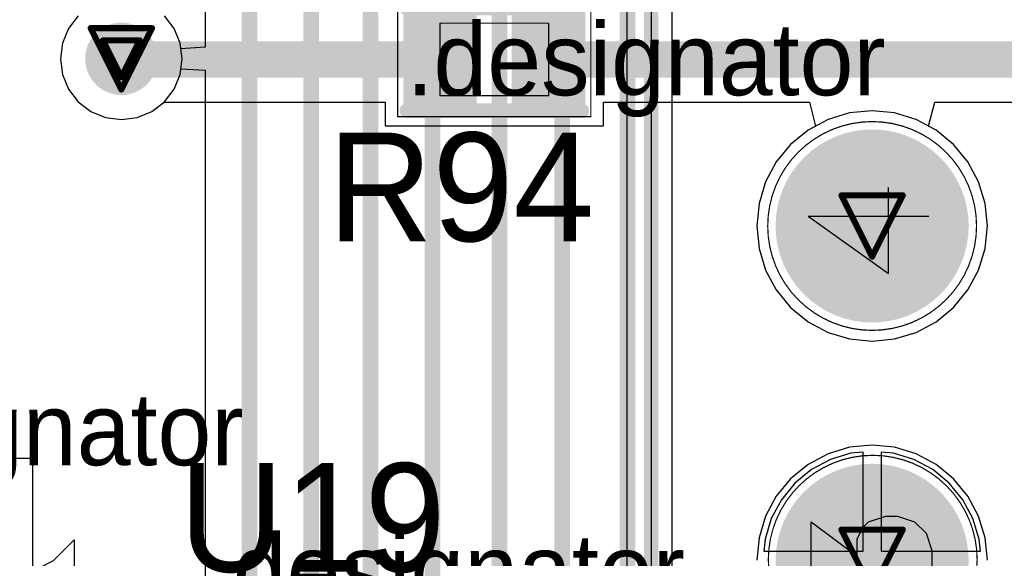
# Model space of a CAD drawing. Header units: millimetres. Extents: x 138 to 555, y 26 to 334.
# Tile 519 of 656: x 348.79 to 356.95, y 179.37 to 183.84. Entities that reach past the tile are written whole.
import ezdxf

# ---------------------------------------------------------------- set-up
doc = ezdxf.new("R2010")
doc.units = ezdxf.units.MM
for name, color, linetype in [('BottomLayer', 5, 'Continuous'), ('BottomSolder', 6, 'Continuous'), ('DrillDrawing', 1, 'Continuous'), ('Mechanical20', 56, 'Continuous'), ('Mechanical27', 56, 'Continuous'), ('MidLayer1', 16, 'Continuous'), ('MidLayer2', 76, 'Continuous'), ('MidLayer3', 90, 'Continuous'), ('MidLayer4', 156, 'Continuous'), ('MultiLayer', 9, 'Continuous'), ('PadHoleLayer', 156, 'Continuous'), ('TopLayer', 1, 'Continuous'), ('TopOverlay', 2, 'Continuous'), ('TopPaste', 8, 'Continuous'), ('TopSolder', 216, 'Continuous'), ('ViaHoleLayer', 16, 'Continuous')]:
    doc.layers.add(name, color=color, linetype=linetype)

# ---------------------------------------------------------------- blocks, each defined once
blk = doc.blocks.new('CON_DB9_MALE_TYCO_3_1634580_2_520')
at = {"layer": 'BottomLayer', "const_width": 0.75}
for points in [[(-0.375, 8.77, 1), (0.375, 8.77, 1)], [(2.395, 8.77, 1), (3.145, 8.77, 1)]]:
    blk.add_lwpolyline(points, format="xyb", close=True, dxfattribs=at)
at = {"layer": 'BottomSolder', "const_width": 0.8}
for points in [[(-0.4, 8.77, 1), (0.4, 8.77, 1)], [(2.37, 8.77, 1), (3.17, 8.77, 1)]]:
    blk.add_lwpolyline(points, format="xyb", close=True, dxfattribs=at)
at = {"layer": 'Mechanical20', "const_width": 0.01}
blk.add_lwpolyline([(-15.7, 10.8), (15.7, 10.8)], dxfattribs=at)
at = {"layer": 'Mechanical27'}
for p, q in [((2.8511, 9.2998), (2.375, 8.6333)), ((2.8511, 9.2998), (2.8511, 8.3)), ((-0.2048, 9.2748), (0.3189, 9.2748)), ((0.3189, 9.2748), (0.0333, 8.8939)), ((0.0333, 8.8939), (0.1761, 8.8939)), ((0.1761, 8.8939), (0.2713, 8.8463)), ((0.2713, 8.8463), (0.3189, 8.7987)), ((0.3189, 8.7987), (0.3665, 8.6559)), ((0.3665, 8.6559), (0.3665, 8.5607)), ((2.375, 8.6333), (3.0891, 8.6333)), ((0.3665, 8.5607), (0.3189, 8.4178)), ((0.3189, 8.4178), (0.2237, 8.3226)), ((0.2237, 8.3226), (0.0809, 8.275)), ((0.0809, 8.275), (-0.062, 8.275))]:
    blk.add_line(p, q, dxfattribs=at)
at = {"layer": 'Mechanical27', "const_width": 0.01}
blk.add_lwpolyline([(-12, 10.6), (12, 10.6)], dxfattribs=at)
at = {"layer": 'Mechanical27'}
for points, const_width in [([(0.87, 8.765, 1), (-0.86, 8.765, 1)], 0.01), ([(3.635, 8.77, 1), (1.905, 8.77, 1)], 0.01), ([(0.8675, 8.765, 1), (0.8725, 8.765, 1)], 0.005), ([(1.9025, 8.77, 1), (1.9075, 8.77, 1)], 0.005), ([(3.6325, 8.77, 1), (3.6375, 8.77, 1)], 0.005)]:
    blk.add_lwpolyline(points, format="xyb", close=True, dxfattribs=dict(at, const_width=const_width))
at = {"layer": 'MidLayer1', "const_width": 0.75}
for points in [[(-0.375, 8.77, 1), (0.375, 8.77, 1)], [(2.395, 8.77, 1), (3.145, 8.77, 1)]]:
    blk.add_lwpolyline(points, format="xyb", close=True, dxfattribs=at)
at = {"layer": 'MidLayer2', "const_width": 0.75}
for points in [[(-0.375, 8.77, 1), (0.375, 8.77, 1)], [(2.395, 8.77, 1), (3.145, 8.77, 1)]]:
    blk.add_lwpolyline(points, format="xyb", close=True, dxfattribs=at)
at = {"layer": 'MidLayer3', "const_width": 0.75}
for points in [[(-0.375, 8.77, 1), (0.375, 8.77, 1)], [(2.395, 8.77, 1), (3.145, 8.77, 1)]]:
    blk.add_lwpolyline(points, format="xyb", close=True, dxfattribs=at)
at = {"layer": 'MidLayer4', "const_width": 0.75}
for points in [[(-0.375, 8.77, 1), (0.375, 8.77, 1)], [(2.395, 8.77, 1), (3.145, 8.77, 1)]]:
    blk.add_lwpolyline(points, format="xyb", close=True, dxfattribs=at)
at = {"layer": 'MultiLayer', "const_width": 0.75}
for points in [[(-0.375, 8.77, 1), (0.375, 8.77, 1)], [(2.395, 8.77, 1), (3.145, 8.77, 1)]]:
    blk.add_lwpolyline(points, format="xyb", close=True, dxfattribs=at)
at = {"layer": 'PadHoleLayer', "const_width": 0.5}
for points in [[(-0.25, 8.77, 1), (0.25, 8.77, 1)], [(2.52, 8.77, 1), (3.02, 8.77, 1)]]:
    blk.add_lwpolyline(points, format="xyb", close=True, dxfattribs=at)
at = {"layer": 'TopLayer', "const_width": 0.75}
for points in [[(-0.375, 8.77, 1), (0.375, 8.77, 1)], [(2.395, 8.77, 1), (3.145, 8.77, 1)]]:
    blk.add_lwpolyline(points, format="xyb", close=True, dxfattribs=at)
at = {"layer": 'TopOverlay', "const_width": 0.12}
blk.add_lwpolyline([(-12, 10.6), (12, 10.6)], dxfattribs=at)
at = {"layer": 'TopSolder', "const_width": 0.8}
for points in [[(-0.4, 8.77, 1), (0.4, 8.77, 1)], [(2.37, 8.77, 1), (3.17, 8.77, 1)]]:
    blk.add_lwpolyline(points, format="xyb", close=True, dxfattribs=at)
blk = doc.blocks.new('R0402_753')
at = {"layer": 'Mechanical20', "const_width": 0.01}
for points in [[(-0.8, -0.475), (-0.8, 0.475)], [(-0.8, 0.475), (0.8, 0.475)], [(0.8, -0.475), (0.8, 0.475)], [(-0.8, -0.475), (0.8, -0.475)]]:
    blk.add_lwpolyline(points, dxfattribs=at)
at = {"layer": 'Mechanical20', "const_width": 0.005}
for points in [[(-0.8025, 0.475, 1), (-0.7975, 0.475, 1)], [(-0.8025, 0.475, 1), (-0.7975, 0.475, 1)], [(0.7975, 0.475, 1), (0.8025, 0.475, 1)], [(0.7975, 0.475, 1), (0.8025, 0.475, 1)], [(-0.8025, -0.475, 1), (-0.7975, -0.475, 1)], [(-0.8025, -0.475, 1), (-0.7975, -0.475, 1)], [(0.7975, -0.475, 1), (0.8025, -0.475, 1)], [(0.7975, -0.475, 1), (0.8025, -0.475, 1)]]:
    blk.add_lwpolyline(points, format="xyb", close=True, dxfattribs=at)
at = {"layer": 'Mechanical27', "const_width": 0.01}
for points in [[(-0.45, -0.3), (-0.45, 0.3)], [(-0.45, 0.3), (0.45, 0.3)], [(0.45, -0.3), (0.45, 0.3)], [(-0.45, -0.3), (0.45, -0.3)]]:
    blk.add_lwpolyline(points, dxfattribs=at)
at = {"layer": 'Mechanical27', "const_width": 0.005}
for points in [[(-0.4525, 0.3, 1), (-0.4475, 0.3, 1)], [(-0.4525, 0.3, 1), (-0.4475, 0.3, 1)], [(0.4475, 0.3, 1), (0.4525, 0.3, 1)], [(0.4475, 0.3, 1), (0.4525, 0.3, 1)], [(-0.4525, -0.3, 1), (-0.4475, -0.3, 1)], [(-0.4525, -0.3, 1), (-0.4475, -0.3, 1)], [(0.4475, -0.3, 1), (0.4525, -0.3, 1)], [(0.4475, -0.3, 1), (0.4525, -0.3, 1)]]:
    blk.add_lwpolyline(points, format="xyb", close=True, dxfattribs=at)
at = {"layer": 'TopLayer'}
for points in [[(-0.195, -0.35), (-0.195, 0.35), (-0.705, -0.35), (-0.705, 0.35)], [(0.705, -0.35), (0.705, 0.35), (0.195, -0.35), (0.195, 0.35)]]:
    blk.add_solid(points, dxfattribs=at)
at = {"layer": 'TopOverlay', "const_width": 0.12}
for points in [[(-0.725, 0.425), (0.7, 0.425)], [(-0.725, -0.425), (0.725, -0.425)]]:
    blk.add_lwpolyline(points, dxfattribs=at)
at = {"layer": 'TopOverlay', "const_width": 0.06}
for points in [[(-0.755, 0.425, 1), (-0.695, 0.425, 1)], [(0.67, 0.425, 1), (0.73, 0.425, 1)], [(-0.755, -0.425, 1), (-0.695, -0.425, 1)], [(0.695, -0.425, 1), (0.755, -0.425, 1)]]:
    blk.add_lwpolyline(points, format="xyb", close=True, dxfattribs=at)
at = {"layer": 'TopPaste'}
for points in [[(-0.195, -0.35), (-0.195, 0.35), (-0.705, -0.35), (-0.705, 0.35)], [(0.705, -0.35), (0.705, 0.35), (0.195, -0.35), (0.195, 0.35)]]:
    blk.add_solid(points, dxfattribs=at)
at = {"layer": 'TopSolder'}
for points in [[(-0.145, -0.4), (-0.145, 0.4), (-0.755, -0.4), (-0.755, 0.4)], [(0.755, -0.4), (0.755, 0.4), (0.145, -0.4), (0.145, 0.4)]]:
    blk.add_solid(points, dxfattribs=at)
blk = doc.blocks.new('CON_SAMTEC_TSW_102_07_G_S_801')
at = {"layer": 'BottomLayer', "const_width": 0.925}
blk.add_lwpolyline([(0.8075, 0, 1), (1.7325, 0, 1)], format="xyb", close=True, dxfattribs=at)
at = {"layer": 'BottomLayer'}
blk.add_solid([(-2.195, -0.925), (-0.345, -0.925), (-2.195, 0.925), (-0.345, 0.925)], dxfattribs=at)
at = {"layer": 'BottomSolder', "const_width": 0.975}
blk.add_lwpolyline([(0.7825, 0, 1), (1.7575, 0, 1)], format="xyb", close=True, dxfattribs=at)
at = {"layer": 'BottomSolder'}
blk.add_solid([(-2.245, -0.975), (-0.295, -0.975), (-2.245, 0.975), (-0.295, 0.975)], dxfattribs=at)
at = {"layer": 'Mechanical20', "const_width": 0.01}
for points in [[(-2.82, -1.55), (-2.82, 1.55)], [(2.82, 1.55), (-2.82, 1.55)], [(2.82, -1.55), (2.82, 1.55)], [(2.82, -1.55), (-2.82, -1.55)]]:
    blk.add_lwpolyline(points, dxfattribs=at)
at = {"layer": 'Mechanical20', "const_width": 0.005}
for points in [[(-2.8225, 1.55, 1), (-2.8175, 1.55, 1)], [(-2.8225, 1.55, 1), (-2.8175, 1.55, 1)], [(2.8175, 1.55, 1), (2.8225, 1.55, 1)], [(2.8175, 1.55, 1), (2.8225, 1.55, 1)], [(-2.8225, -1.55, 1), (-2.8175, -1.55, 1)], [(-2.8225, -1.55, 1), (-2.8175, -1.55, 1)], [(2.8175, -1.55, 1), (2.8225, -1.55, 1)], [(2.8175, -1.55, 1), (2.8225, -1.55, 1)]]:
    blk.add_lwpolyline(points, format="xyb", close=True, dxfattribs=at)
at = {"layer": 'Mechanical27'}
for p, q in [((-1.4298, 0.332), (-1.287, 0.4748)), ((-1.287, 0.4748), (-1.287, -0.525)), ((-1.525, 0.2844), (-1.4298, 0.332))]:
    blk.add_line(p, q, dxfattribs=at)
at = {"layer": 'Mechanical27', "const_width": 0.01}
for points in [[(-2.64, -1.37), (-2.64, 1.37)], [(2.64, 1.37), (-2.64, 1.37)], [(2.64, -1.37), (2.64, 1.37)], [(-0.345, 0.925), (-2.195, 0.925)], [(-2.195, -0.925), (-2.195, 0.925)], [(-0.345, -0.925), (-0.345, 0.925)], [(-0.345, -0.925), (-2.195, -0.925)], [(2.64, -1.37), (-2.64, -1.37)]]:
    blk.add_lwpolyline(points, dxfattribs=at)
at = {"layer": 'Mechanical27'}
for points, const_width in [([(-2.6425, 1.37, 1), (-2.6375, 1.37, 1)], 0.005), ([(-2.6425, 1.37, 1), (-2.6375, 1.37, 1)], 0.005), ([(2.6375, 1.37, 1), (2.6425, 1.37, 1)], 0.005), ([(2.6375, 1.37, 1), (2.6425, 1.37, 1)], 0.005), ([(-2.1975, 0.925, 1), (-2.1925, 0.925, 1)], 0.005), ([(-2.1975, 0.925, 1), (-2.1925, 0.925, 1)], 0.005), ([(-0.3475, 0.925, 1), (-0.3425, 0.925, 1)], 0.005), ([(-0.3475, 0.925, 1), (-0.3425, 0.925, 1)], 0.005), ([(2.195, 0, 1), (0.345, 0, 1)], 0.01), ([(0.3425, 0, 1), (0.3475, 0, 1)], 0.005), ([(2.1925, 0, 1), (2.1975, 0, 1)], 0.005), ([(-2.1975, -0.925, 1), (-2.1925, -0.925, 1)], 0.005), ([(-2.1975, -0.925, 1), (-2.1925, -0.925, 1)], 0.005), ([(-0.3475, -0.925, 1), (-0.3425, -0.925, 1)], 0.005), ([(-0.3475, -0.925, 1), (-0.3425, -0.925, 1)], 0.005), ([(-2.6425, -1.37, 1), (-2.6375, -1.37, 1)], 0.005), ([(-2.6425, -1.37, 1), (-2.6375, -1.37, 1)], 0.005), ([(2.6375, -1.37, 1), (2.6425, -1.37, 1)], 0.005), ([(2.6375, -1.37, 1), (2.6425, -1.37, 1)], 0.005)]:
    blk.add_lwpolyline(points, format="xyb", close=True, dxfattribs=dict(at, const_width=const_width))
at = {"layer": 'MidLayer1', "const_width": 0.925}
for points in [[(-1.7325, 0, 1), (-0.8075, 0, 1)], [(0.8075, 0, 1), (1.7325, 0, 1)]]:
    blk.add_lwpolyline(points, format="xyb", close=True, dxfattribs=at)
at = {"layer": 'MidLayer2', "const_width": 0.925}
for points in [[(-1.7325, 0, 1), (-0.8075, 0, 1)], [(0.8075, 0, 1), (1.7325, 0, 1)]]:
    blk.add_lwpolyline(points, format="xyb", close=True, dxfattribs=at)
at = {"layer": 'MidLayer3', "const_width": 0.925}
for points in [[(-1.7325, 0, 1), (-0.8075, 0, 1)], [(0.8075, 0, 1), (1.7325, 0, 1)]]:
    blk.add_lwpolyline(points, format="xyb", close=True, dxfattribs=at)
at = {"layer": 'MidLayer4', "const_width": 0.925}
for points in [[(-1.7325, 0, 1), (-0.8075, 0, 1)], [(0.8075, 0, 1), (1.7325, 0, 1)]]:
    blk.add_lwpolyline(points, format="xyb", close=True, dxfattribs=at)
at = {"layer": 'MultiLayer', "const_width": 0.925}
blk.add_lwpolyline([(0.8075, 0, 1), (1.7325, 0, 1)], format="xyb", close=True, dxfattribs=at)
at = {"layer": 'PadHoleLayer', "const_width": 0.5}
for points in [[(-1.52, 0, 1), (-1.02, 0, 1)], [(1.02, 0, 1), (1.52, 0, 1)]]:
    blk.add_lwpolyline(points, format="xyb", close=True, dxfattribs=at)
at = {"layer": 'TopLayer', "const_width": 0.925}
blk.add_lwpolyline([(0.8075, 0, 1), (1.7325, 0, 1)], format="xyb", close=True, dxfattribs=at)
at = {"layer": 'TopLayer'}
blk.add_solid([(-2.195, -0.925), (-0.345, -0.925), (-2.195, 0.925), (-0.345, 0.925)], dxfattribs=at)
at = {"layer": 'TopOverlay'}
for p, q in [((-1.9733, 1.7232), (-2.1447, 1.8946)), ((-2.1447, 1.8946), (-0.9449, 1.8946)), ((-1.9161, 1.6089), (-1.9733, 1.7232))]:
    blk.add_line(p, q, dxfattribs=at)
at = {"layer": 'TopOverlay', "const_width": 0.12}
for points in [[(2.58, 1.3), (-2.58, 1.3)], [(-2.58, -1.3), (-2.58, 1.3)], [(2.58, -1.3), (2.58, 1.3)], [(2.58, -1.3), (-2.58, -1.3)]]:
    blk.add_lwpolyline(points, dxfattribs=at)
at = {"layer": 'TopOverlay', "const_width": 0.06}
for points in [[(-2.61, 1.3, 1), (-2.55, 1.3, 1)], [(-2.61, 1.3, 1), (-2.55, 1.3, 1)], [(2.55, 1.3, 1), (2.61, 1.3, 1)], [(2.55, 1.3, 1), (2.61, 1.3, 1)], [(-2.61, -1.3, 1), (-2.55, -1.3, 1)], [(-2.61, -1.3, 1), (-2.55, -1.3, 1)], [(2.55, -1.3, 1), (2.61, -1.3, 1)], [(2.55, -1.3, 1), (2.61, -1.3, 1)]]:
    blk.add_lwpolyline(points, format="xyb", close=True, dxfattribs=at)
at = {"layer": 'TopSolder', "const_width": 0.975}
blk.add_lwpolyline([(0.7825, 0, 1), (1.7575, 0, 1)], format="xyb", close=True, dxfattribs=at)
at = {"layer": 'TopSolder'}
blk.add_solid([(-2.245, -0.975), (-0.295, -0.975), (-2.245, 0.975), (-0.295, 0.975)], dxfattribs=at)

msp = doc.modelspace()

# ---------------------------------------------------------------- linework, layer by layer
at = {"layer": 'BottomLayer'}
for p, q in [((354.193, 138.3727), (354.193, 190.9922)), ((350.3243, 189.4634), (350.3243, 183.6078)), ((349.2742, 183.8692), (349.194, 183.7648)), ((350.0675, 183.7648), (349.9874, 183.8692)), ((349.194, 183.7648), (349.1436, 183.6432)), ((350.1179, 183.6432), (350.0675, 183.7648)), ((349.1436, 183.6432), (349.1265, 183.5126)), ((350.1243, 183.5947), (350.1179, 183.6432)), ((350.3243, 183.6078), (350.1243, 183.5947)), ((349.1265, 183.5126), (349.1436, 183.3821)), ((349.1436, 183.3821), (349.194, 183.2605)), ((350.0675, 183.2605), (350.1179, 183.3821)), ((350.1179, 183.3821), (350.1243, 183.4306)), ((350.1243, 183.4306), (350.3243, 183.4175)), ((350.3243, 183.4175), (350.3243, 139.9816)), ((349.194, 183.2605), (349.2742, 183.156)), ((349.9874, 183.156), (350.0675, 183.2605)), ((349.2742, 183.156), (349.3786, 183.0759)), ((349.8829, 183.0759), (349.9874, 183.156)), ((349.3786, 183.0759), (349.5003, 183.0255)), ((349.7613, 183.0255), (349.8829, 183.0759)), ((355.6642, 183.0636), (355.4851, 183.0093)), ((355.8505, 183.082), (355.6642, 183.0636)), ((356.0367, 183.0636), (355.8505, 183.082)), ((356.2158, 183.0093), (356.0367, 183.0636)), ((349.5003, 183.0255), (349.6308, 183.0083)), ((349.6308, 183.0083), (349.7613, 183.0255)), ((355.4851, 183.0093), (355.3201, 182.9211)), ((356.3808, 182.9211), (356.2158, 183.0093)), ((355.3201, 182.9211), (355.1755, 182.8024)), ((356.5255, 182.8024), (356.3808, 182.9211)), ((355.1755, 182.8024), (355.0567, 182.6577)), ((356.6442, 182.6577), (356.5255, 182.8024)), ((355.0567, 182.6577), (354.9685, 182.4927)), ((356.7324, 182.4927), (356.6442, 182.6577)), ((354.9685, 182.4927), (354.9142, 182.3136)), ((356.7867, 182.3136), (356.7324, 182.4927)), ((354.9142, 182.3136), (354.8959, 182.1274)), ((356.805, 182.1274), (356.7867, 182.3136)), ((354.8959, 182.1274), (354.9142, 181.9412)), ((356.7867, 181.9412), (356.805, 182.1274)), ((354.9142, 181.9412), (354.9685, 181.7621)), ((356.7324, 181.7621), (356.7867, 181.9412)), ((354.9685, 181.7621), (355.0567, 181.597)), ((356.6442, 181.597), (356.7324, 181.7621)), ((355.0567, 181.597), (355.1755, 181.4524)), ((356.5255, 181.4524), (356.6442, 181.597)), ((355.1755, 181.4524), (355.3201, 181.3337)), ((356.3808, 181.3337), (356.5255, 181.4524)), ((355.3201, 181.3337), (355.4851, 181.2455)), ((356.2158, 181.2455), (356.3808, 181.3337)), ((355.4851, 181.2455), (355.6642, 181.1911)), ((355.6642, 181.1911), (355.8505, 181.1728)), ((355.8505, 181.1728), (356.0367, 181.1911)), ((356.0367, 181.1911), (356.2158, 181.2455)), ((355.5044, 180.1929), (355.348, 180.1093)), ((355.674, 180.2444), (355.5044, 180.1929)), ((355.7755, 180.2544), (355.674, 180.2444)), ((355.7755, 179.4324), (355.7755, 180.2544)), ((356.0269, 180.2444), (355.9255, 180.2544)), ((355.9255, 180.2544), (355.9255, 179.4324)), ((356.1965, 180.1929), (356.0269, 180.2444)), ((356.3529, 180.1093), (356.1965, 180.1929)), ((355.348, 180.1093), (355.211, 179.9969)), ((356.4899, 179.9969), (356.3529, 180.1093)), ((355.211, 179.9969), (355.0985, 179.8598)), ((356.6024, 179.8598), (356.4899, 179.9969)), ((355.0985, 179.8598), (355.0149, 179.7035)), ((356.686, 179.7035), (356.6024, 179.8598)), ((355.0149, 179.7035), (354.9635, 179.5338)), ((356.7374, 179.5338), (356.686, 179.7035)), ((354.9635, 179.5338), (354.9535, 179.4324)), ((356.7474, 179.4324), (356.7374, 179.5338)), ((354.9535, 179.4324), (355.7755, 179.4324)), ((355.9255, 179.4324), (356.7474, 179.4324))]:
    msp.add_line(p, q, dxfattribs=at)
at = {"layer": 'BottomLayer', "const_width": 0.13}
for points in [[(353.8249, 138.3727), (353.8249, 190.9922)], [(353.2834, 138.6876), (353.2834, 190.8281)], [(352.7633, 139.0528), (352.7633, 190.6128)], [(352.2075, 139.1668), (352.2075, 190.4349)], [(351.6955, 139.4386), (351.6955, 190.2187)], [(351.2045, 139.6214), (351.2045, 189.8881)], [(350.6924, 139.8291), (350.6924, 189.6159)]]:
    msp.add_lwpolyline(points, dxfattribs=at)
at = {"layer": 'BottomLayer', "const_width": 0.3}
msp.add_lwpolyline([(349.4808, 183.5126, 1), (349.7808, 183.5126, 1)], format="xyb", close=True, dxfattribs=at)
at = {"layer": 'DrillDrawing', "const_width": 0.0508}
for points in [[(349.3768, 183.7666), (349.8848, 183.7666)], [(349.3768, 183.7666), (349.6308, 183.2586)], [(349.6308, 183.2586), (349.8848, 183.7666)], [(349.4784, 183.665), (349.7832, 183.665)], [(349.4784, 183.665), (349.6308, 183.3602)], [(349.6308, 183.3602), (349.7832, 183.665)], [(355.5965, 182.3814), (356.1045, 182.3814)], [(355.5965, 182.3814), (355.8505, 181.8734)], [(355.8505, 181.8734), (356.1045, 182.3814)], [(355.5965, 179.6114), (356.1045, 179.6114)], [(355.5965, 179.6114), (355.8505, 179.1034)], [(355.8505, 179.1034), (356.1045, 179.6114)]]:
    msp.add_lwpolyline(points, dxfattribs=at)
at = {"layer": 'DrillDrawing', "const_width": 0.0254}
for points in [[(349.3641, 183.7666, 1), (349.3895, 183.7666, 1)], [(349.3641, 183.7666, 1), (349.3895, 183.7666, 1)], [(349.8721, 183.7666, 1), (349.8975, 183.7666, 1)], [(349.8721, 183.7666, 1), (349.8975, 183.7666, 1)], [(349.4657, 183.665, 1), (349.4911, 183.665, 1)], [(349.4657, 183.665, 1), (349.4911, 183.665, 1)], [(349.7705, 183.665, 1), (349.7959, 183.665, 1)], [(349.7705, 183.665, 1), (349.7959, 183.665, 1)], [(349.6181, 183.3602, 1), (349.6435, 183.3602, 1)], [(349.6181, 183.3602, 1), (349.6435, 183.3602, 1)], [(349.6181, 183.2586, 1), (349.6435, 183.2586, 1)], [(349.6181, 183.2586, 1), (349.6435, 183.2586, 1)], [(355.5838, 182.3814, 1), (355.6092, 182.3814, 1)], [(355.5838, 182.3814, 1), (355.6092, 182.3814, 1)], [(356.0918, 182.3814, 1), (356.1172, 182.3814, 1)], [(356.0918, 182.3814, 1), (356.1172, 182.3814, 1)], [(355.8378, 181.8734, 1), (355.8632, 181.8734, 1)], [(355.8378, 181.8734, 1), (355.8632, 181.8734, 1)], [(355.5838, 179.6114, 1), (355.6092, 179.6114, 1)], [(355.5838, 179.6114, 1), (355.6092, 179.6114, 1)], [(356.0918, 179.6114, 1), (356.1172, 179.6114, 1)], [(356.0918, 179.6114, 1), (356.1172, 179.6114, 1)]]:
    msp.add_lwpolyline(points, format="xyb", close=True, dxfattribs=at)
at = {"layer": 'MidLayer1'}
for p, q in [((349.2742, 183.8692), (349.194, 183.7648)), ((350.0675, 183.7648), (349.9874, 183.8692)), ((349.194, 183.7648), (349.1436, 183.6432)), ((350.1179, 183.6432), (350.0675, 183.7648)), ((349.1436, 183.6432), (349.1265, 183.5126)), ((350.1351, 183.5126), (350.1179, 183.6432)), ((349.1265, 183.5126), (349.1436, 183.3821)), ((350.1179, 183.3821), (350.1351, 183.5126)), ((349.1436, 183.3821), (349.194, 183.2605)), ((350.0675, 183.2605), (350.1179, 183.3821)), ((349.194, 183.2605), (349.2742, 183.156)), ((349.9874, 183.156), (350.0675, 183.2605)), ((349.2742, 183.156), (349.3786, 183.0759)), ((349.8829, 183.0759), (349.9874, 183.156)), ((349.3786, 183.0759), (349.5003, 183.0255)), ((349.7613, 183.0255), (349.8829, 183.0759)), ((355.6642, 183.0636), (355.4851, 183.0093)), ((355.8505, 183.082), (355.6642, 183.0636)), ((356.0367, 183.0636), (355.8505, 183.082)), ((356.2158, 183.0093), (356.0367, 183.0636)), ((349.5003, 183.0255), (349.6308, 183.0083)), ((349.6308, 183.0083), (349.7613, 183.0255)), ((355.4851, 183.0093), (355.3201, 182.9211)), ((356.3808, 182.9211), (356.2158, 183.0093)), ((355.3201, 182.9211), (355.1755, 182.8024)), ((356.5255, 182.8024), (356.3808, 182.9211)), ((355.1755, 182.8024), (355.0567, 182.6577)), ((356.6442, 182.6577), (356.5255, 182.8024)), ((355.0567, 182.6577), (354.9685, 182.4927)), ((356.7324, 182.4927), (356.6442, 182.6577)), ((354.9685, 182.4927), (354.9142, 182.3136)), ((356.7867, 182.3136), (356.7324, 182.4927)), ((354.9142, 182.3136), (354.8959, 182.1274)), ((356.805, 182.1274), (356.7867, 182.3136)), ((354.8959, 182.1274), (354.9142, 181.9412)), ((356.7867, 181.9412), (356.805, 182.1274)), ((354.9142, 181.9412), (354.9685, 181.7621)), ((356.7324, 181.7621), (356.7867, 181.9412)), ((354.9685, 181.7621), (355.0567, 181.597)), ((356.6442, 181.597), (356.7324, 181.7621)), ((355.0567, 181.597), (355.1755, 181.4524)), ((356.5255, 181.4524), (356.6442, 181.597)), ((355.1755, 181.4524), (355.3201, 181.3337)), ((356.3808, 181.3337), (356.5255, 181.4524)), ((355.3201, 181.3337), (355.4851, 181.2455)), ((356.2158, 181.2455), (356.3808, 181.3337)), ((355.4851, 181.2455), (355.6642, 181.1911)), ((355.6642, 181.1911), (355.8505, 181.1728)), ((355.8505, 181.1728), (356.0367, 181.1911)), ((356.0367, 181.1911), (356.2158, 181.2455)), ((355.6642, 180.2936), (355.4851, 180.2393)), ((355.8505, 180.312), (355.6642, 180.2936)), ((356.0367, 180.2936), (355.8505, 180.312)), ((356.2158, 180.2393), (356.0367, 180.2936)), ((355.4851, 180.2393), (355.3201, 180.1511)), ((356.3808, 180.1511), (356.2158, 180.2393)), ((355.3201, 180.1511), (355.1755, 180.0324)), ((356.5255, 180.0324), (356.3808, 180.1511)), ((355.1755, 180.0324), (355.0567, 179.8877)), ((356.6442, 179.8877), (356.5255, 180.0324)), ((355.0567, 179.8877), (354.9685, 179.7227)), ((356.7324, 179.7227), (356.6442, 179.8877)), ((354.9685, 179.7227), (354.9142, 179.5436)), ((356.7867, 179.5436), (356.7324, 179.7227)), ((354.9142, 179.5436), (354.8959, 179.3574)), ((356.805, 179.3574), (356.7867, 179.5436))]:
    msp.add_line(p, q, dxfattribs=at)
at = {"layer": 'MidLayer1', "const_width": 0.3}
msp.add_lwpolyline([(349.4808, 183.5126, 1), (349.7808, 183.5126, 1)], format="xyb", close=True, dxfattribs=at)
at = {"layer": 'MidLayer2'}
for p, q in [((349.2742, 183.8692), (349.194, 183.7648)), ((350.0675, 183.7648), (349.9874, 183.8692)), ((349.194, 183.7648), (349.1436, 183.6432)), ((350.1179, 183.6432), (350.0675, 183.7648)), ((349.1436, 183.6432), (349.1265, 183.5126)), ((350.1351, 183.5126), (350.1179, 183.6432)), ((349.1265, 183.5126), (349.1436, 183.3821)), ((350.1179, 183.3821), (350.1351, 183.5126)), ((349.1436, 183.3821), (349.194, 183.2605)), ((350.0675, 183.2605), (350.1179, 183.3821)), ((349.194, 183.2605), (349.2742, 183.156)), ((349.9874, 183.156), (350.0675, 183.2605)), ((349.2742, 183.156), (349.3786, 183.0759)), ((349.8829, 183.0759), (349.9874, 183.156)), ((349.3786, 183.0759), (349.5003, 183.0255)), ((349.7613, 183.0255), (349.8829, 183.0759)), ((355.6642, 183.0636), (355.4851, 183.0093)), ((355.8505, 183.082), (355.6642, 183.0636)), ((356.0367, 183.0636), (355.8505, 183.082)), ((356.2158, 183.0093), (356.0367, 183.0636)), ((349.5003, 183.0255), (349.6308, 183.0083)), ((349.6308, 183.0083), (349.7613, 183.0255)), ((355.4851, 183.0093), (355.3201, 182.9211)), ((356.3808, 182.9211), (356.2158, 183.0093)), ((355.3201, 182.9211), (355.1755, 182.8024)), ((356.5255, 182.8024), (356.3808, 182.9211)), ((355.1755, 182.8024), (355.0567, 182.6577)), ((356.6442, 182.6577), (356.5255, 182.8024)), ((355.0567, 182.6577), (354.9685, 182.4927)), ((356.7324, 182.4927), (356.6442, 182.6577)), ((354.9685, 182.4927), (354.9142, 182.3136)), ((356.7867, 182.3136), (356.7324, 182.4927)), ((354.9142, 182.3136), (354.8959, 182.1274)), ((356.805, 182.1274), (356.7867, 182.3136)), ((354.8959, 182.1274), (354.9142, 181.9412)), ((356.7867, 181.9412), (356.805, 182.1274)), ((354.9142, 181.9412), (354.9685, 181.7621)), ((356.7324, 181.7621), (356.7867, 181.9412)), ((354.9685, 181.7621), (355.0567, 181.597)), ((356.6442, 181.597), (356.7324, 181.7621)), ((355.0567, 181.597), (355.1755, 181.4524)), ((356.5255, 181.4524), (356.6442, 181.597)), ((355.1755, 181.4524), (355.3201, 181.3337)), ((356.3808, 181.3337), (356.5255, 181.4524)), ((355.3201, 181.3337), (355.4851, 181.2455)), ((356.2158, 181.2455), (356.3808, 181.3337)), ((355.4851, 181.2455), (355.6642, 181.1911)), ((355.6642, 181.1911), (355.8505, 181.1728)), ((355.8505, 181.1728), (356.0367, 181.1911)), ((356.0367, 181.1911), (356.2158, 181.2455)), ((355.5044, 180.1929), (355.348, 180.1093)), ((355.674, 180.2444), (355.5044, 180.1929)), ((355.7755, 180.2544), (355.674, 180.2444)), ((355.7755, 179.4324), (355.7755, 180.2544)), ((356.0269, 180.2444), (355.9255, 180.2544)), ((355.9255, 180.2544), (355.9255, 179.4324)), ((356.1965, 180.1929), (356.0269, 180.2444)), ((356.3529, 180.1093), (356.1965, 180.1929)), ((355.348, 180.1093), (355.211, 179.9969)), ((356.4899, 179.9969), (356.3529, 180.1093)), ((355.211, 179.9969), (355.0985, 179.8598)), ((356.6024, 179.8598), (356.4899, 179.9969)), ((355.0985, 179.8598), (355.0149, 179.7035)), ((356.686, 179.7035), (356.6024, 179.8598)), ((355.0149, 179.7035), (354.9635, 179.5338)), ((356.7374, 179.5338), (356.686, 179.7035)), ((354.9635, 179.5338), (354.9535, 179.4324)), ((356.7474, 179.4324), (356.7374, 179.5338)), ((354.9535, 179.4324), (355.7755, 179.4324)), ((355.9255, 179.4324), (356.7474, 179.4324))]:
    msp.add_line(p, q, dxfattribs=at)
at = {"layer": 'MidLayer2', "const_width": 0.3}
msp.add_lwpolyline([(349.4808, 183.5126, 1), (349.7808, 183.5126, 1)], format="xyb", close=True, dxfattribs=at)
at = {"layer": 'MidLayer3'}
for p, q in [((349.2742, 183.8692), (349.194, 183.7648)), ((350.0675, 183.7648), (349.9874, 183.8692)), ((349.194, 183.7648), (349.1436, 183.6432)), ((350.1179, 183.6432), (350.0675, 183.7648)), ((349.1436, 183.6432), (349.1265, 183.5126)), ((350.1351, 183.5126), (350.1179, 183.6432)), ((349.1265, 183.5126), (349.1436, 183.3821)), ((350.1179, 183.3821), (350.1351, 183.5126)), ((349.1436, 183.3821), (349.194, 183.2605)), ((350.0675, 183.2605), (350.1179, 183.3821)), ((349.194, 183.2605), (349.2742, 183.156)), ((349.9874, 183.156), (350.0675, 183.2605)), ((349.2742, 183.156), (349.3786, 183.0759)), ((349.8829, 183.0759), (349.9874, 183.156)), ((349.3786, 183.0759), (349.5003, 183.0255)), ((349.7613, 183.0255), (349.8829, 183.0759)), ((355.6642, 183.0636), (355.4851, 183.0093)), ((355.8505, 183.082), (355.6642, 183.0636)), ((356.0367, 183.0636), (355.8505, 183.082)), ((356.2158, 183.0093), (356.0367, 183.0636)), ((349.5003, 183.0255), (349.6308, 183.0083)), ((349.6308, 183.0083), (349.7613, 183.0255)), ((355.4851, 183.0093), (355.3201, 182.9211)), ((356.3808, 182.9211), (356.2158, 183.0093)), ((355.3201, 182.9211), (355.1755, 182.8024)), ((356.5255, 182.8024), (356.3808, 182.9211)), ((355.1755, 182.8024), (355.0567, 182.6577)), ((356.6442, 182.6577), (356.5255, 182.8024)), ((355.0567, 182.6577), (354.9685, 182.4927)), ((356.7324, 182.4927), (356.6442, 182.6577)), ((354.9685, 182.4927), (354.9142, 182.3136)), ((356.7867, 182.3136), (356.7324, 182.4927)), ((354.9142, 182.3136), (354.8959, 182.1274)), ((356.805, 182.1274), (356.7867, 182.3136)), ((354.8959, 182.1274), (354.9142, 181.9412)), ((356.7867, 181.9412), (356.805, 182.1274)), ((354.9142, 181.9412), (354.9685, 181.7621)), ((356.7324, 181.7621), (356.7867, 181.9412)), ((354.9685, 181.7621), (355.0567, 181.597)), ((356.6442, 181.597), (356.7324, 181.7621)), ((355.0567, 181.597), (355.1755, 181.4524)), ((356.5255, 181.4524), (356.6442, 181.597)), ((355.1755, 181.4524), (355.3201, 181.3337)), ((356.3808, 181.3337), (356.5255, 181.4524)), ((355.3201, 181.3337), (355.4851, 181.2455)), ((356.2158, 181.2455), (356.3808, 181.3337)), ((355.4851, 181.2455), (355.6642, 181.1911)), ((355.6642, 181.1911), (355.8505, 181.1728)), ((355.8505, 181.1728), (356.0367, 181.1911)), ((356.0367, 181.1911), (356.2158, 181.2455)), ((355.5044, 180.1929), (355.348, 180.1093)), ((355.674, 180.2444), (355.5044, 180.1929)), ((355.7755, 180.2544), (355.674, 180.2444)), ((355.7755, 179.4324), (355.7755, 180.2544)), ((356.0269, 180.2444), (355.9255, 180.2544)), ((355.9255, 180.2544), (355.9255, 179.4324)), ((356.1965, 180.1929), (356.0269, 180.2444)), ((356.3529, 180.1093), (356.1965, 180.1929)), ((355.348, 180.1093), (355.211, 179.9969)), ((356.4899, 179.9969), (356.3529, 180.1093)), ((355.211, 179.9969), (355.0985, 179.8598)), ((356.6024, 179.8598), (356.4899, 179.9969)), ((355.0985, 179.8598), (355.0149, 179.7035)), ((356.686, 179.7035), (356.6024, 179.8598)), ((355.0149, 179.7035), (354.9635, 179.5338)), ((356.7374, 179.5338), (356.686, 179.7035)), ((354.9635, 179.5338), (354.9535, 179.4324)), ((356.7474, 179.4324), (356.7374, 179.5338)), ((354.9535, 179.4324), (355.7755, 179.4324)), ((355.9255, 179.4324), (356.7474, 179.4324))]:
    msp.add_line(p, q, dxfattribs=at)
at = {"layer": 'MidLayer3', "const_width": 0.3}
msp.add_lwpolyline([(349.4808, 183.5126, 1), (349.7808, 183.5126, 1)], format="xyb", close=True, dxfattribs=at)
at = {"layer": 'MidLayer4'}
for p, q in [((355.6642, 183.0636), (355.4851, 183.0093)), ((355.8505, 183.082), (355.6642, 183.0636)), ((356.0367, 183.0636), (355.8505, 183.082)), ((356.2158, 183.0093), (356.0367, 183.0636)), ((355.4851, 183.0093), (355.3201, 182.9211)), ((356.3808, 182.9211), (356.2158, 183.0093)), ((355.3201, 182.9211), (355.1755, 182.8024)), ((356.5255, 182.8024), (356.3808, 182.9211)), ((355.1755, 182.8024), (355.0567, 182.6577)), ((356.6442, 182.6577), (356.5255, 182.8024)), ((355.0567, 182.6577), (354.9685, 182.4927)), ((356.7324, 182.4927), (356.6442, 182.6577)), ((354.9685, 182.4927), (354.9142, 182.3136)), ((356.7867, 182.3136), (356.7324, 182.4927)), ((354.9142, 182.3136), (354.8959, 182.1274)), ((356.805, 182.1274), (356.7867, 182.3136)), ((354.8959, 182.1274), (354.9142, 181.9412)), ((356.7867, 181.9412), (356.805, 182.1274)), ((354.9142, 181.9412), (354.9685, 181.7621)), ((356.7324, 181.7621), (356.7867, 181.9412)), ((354.9685, 181.7621), (355.0567, 181.597)), ((356.6442, 181.597), (356.7324, 181.7621)), ((355.0567, 181.597), (355.1755, 181.4524)), ((356.5255, 181.4524), (356.6442, 181.597)), ((355.1755, 181.4524), (355.3201, 181.3337)), ((356.3808, 181.3337), (356.5255, 181.4524)), ((355.3201, 181.3337), (355.4851, 181.2455)), ((356.2158, 181.2455), (356.3808, 181.3337)), ((355.4851, 181.2455), (355.6642, 181.1911)), ((355.6642, 181.1911), (355.8505, 181.1728)), ((355.8505, 181.1728), (356.0367, 181.1911)), ((356.0367, 181.1911), (356.2158, 181.2455)), ((355.6642, 180.2936), (355.4851, 180.2393)), ((355.8505, 180.312), (355.6642, 180.2936)), ((356.0367, 180.2936), (355.8505, 180.312)), ((356.2158, 180.2393), (356.0367, 180.2936)), ((355.4851, 180.2393), (355.3201, 180.1511)), ((356.3808, 180.1511), (356.2158, 180.2393)), ((355.3201, 180.1511), (355.1755, 180.0324)), ((356.5255, 180.0324), (356.3808, 180.1511)), ((355.1755, 180.0324), (355.0567, 179.8877)), ((356.6442, 179.8877), (356.5255, 180.0324)), ((355.0567, 179.8877), (354.9685, 179.7227)), ((356.7324, 179.7227), (356.6442, 179.8877)), ((354.9685, 179.7227), (354.9142, 179.5436)), ((356.7867, 179.5436), (356.7324, 179.7227)), ((354.9142, 179.5436), (354.8959, 179.3574)), ((356.805, 179.3574), (356.7867, 179.5436))]:
    msp.add_line(p, q, dxfattribs=at)
at = {"layer": 'MidLayer4', "const_width": 0.3}
msp.add_lwpolyline([(349.4808, 183.5126, 1), (349.7808, 183.5126, 1)], format="xyb", close=True, dxfattribs=at)
at = {"layer": 'MultiLayer', "const_width": 0.3}
msp.add_lwpolyline([(349.4808, 183.5126, 1), (349.7808, 183.5126, 1)], format="xyb", close=True, dxfattribs=at)
at = {"layer": 'TopLayer'}
for p, q in [((349.2742, 183.8692), (349.194, 183.7648)), ((349.194, 183.7648), (349.1436, 183.6432)), ((349.1436, 183.6432), (349.1265, 183.5126)), ((349.1265, 183.5126), (349.1436, 183.3821)), ((349.1436, 183.3821), (349.194, 183.2605)), ((349.194, 183.2605), (349.2742, 183.156)), ((349.2742, 183.156), (349.3786, 183.0759)), ((349.8829, 183.0759), (349.9852, 183.1544)), ((349.9852, 183.1544), (351.8155, 183.1544)), ((351.8155, 183.1544), (351.8155, 182.9574)), ((353.6255, 182.9574), (353.6255, 183.1544)), ((353.6255, 183.1544), (355.3322, 183.1544)), ((355.3322, 183.1544), (355.3823, 182.9544)), ((356.3186, 182.9544), (356.3687, 183.1544)), ((356.3687, 183.1544), (357.5063, 183.1544)), ((349.3786, 183.0759), (349.5003, 183.0255)), ((349.7613, 183.0255), (349.8829, 183.0759)), ((349.5003, 183.0255), (349.6308, 183.0083)), ((349.6308, 183.0083), (349.7613, 183.0255)), ((351.8155, 182.9574), (353.6255, 182.9574)), ((355.3201, 182.9211), (355.1755, 182.8024)), ((355.3823, 182.9544), (355.3201, 182.9211)), ((356.3808, 182.9211), (356.3186, 182.9544)), ((356.5255, 182.8024), (356.3808, 182.9211)), ((355.1755, 182.8024), (355.0567, 182.6577)), ((356.6442, 182.6577), (356.5255, 182.8024)), ((355.0567, 182.6577), (354.9685, 182.4927)), ((356.7324, 182.4927), (356.6442, 182.6577)), ((354.9685, 182.4927), (354.9142, 182.3136)), ((356.7867, 182.3136), (356.7324, 182.4927)), ((354.9142, 182.3136), (354.8959, 182.1274)), ((356.805, 182.1274), (356.7867, 182.3136)), ((354.8959, 182.1274), (354.9142, 181.9412)), ((356.7867, 181.9412), (356.805, 182.1274)), ((354.9142, 181.9412), (354.9685, 181.7621)), ((356.7324, 181.7621), (356.7867, 181.9412)), ((354.9685, 181.7621), (355.0567, 181.597)), ((356.6442, 181.597), (356.7324, 181.7621)), ((355.0567, 181.597), (355.1755, 181.4524)), ((356.5255, 181.4524), (356.6442, 181.597)), ((355.1755, 181.4524), (355.3201, 181.3337)), ((356.3808, 181.3337), (356.5255, 181.4524)), ((355.3201, 181.3337), (355.4851, 181.2455)), ((356.2158, 181.2455), (356.3808, 181.3337)), ((355.4851, 181.2455), (355.6642, 181.1911)), ((355.6642, 181.1911), (355.8505, 181.1728)), ((355.8505, 181.1728), (356.0367, 181.1911)), ((356.0367, 181.1911), (356.2158, 181.2455)), ((355.5044, 180.1929), (355.348, 180.1093)), ((355.674, 180.2444), (355.5044, 180.1929)), ((355.7755, 180.2544), (355.674, 180.2444)), ((355.7755, 179.4324), (355.7755, 180.2544)), ((356.0269, 180.2444), (355.9255, 180.2544)), ((355.9255, 180.2544), (355.9255, 179.4324)), ((356.1965, 180.1929), (356.0269, 180.2444)), ((356.3529, 180.1093), (356.1965, 180.1929)), ((355.348, 180.1093), (355.211, 179.9969)), ((356.4899, 179.9969), (356.3529, 180.1093)), ((355.211, 179.9969), (355.0985, 179.8598)), ((356.6024, 179.8598), (356.4899, 179.9969)), ((355.0985, 179.8598), (355.0149, 179.7035)), ((356.686, 179.7035), (356.6024, 179.8598)), ((355.0149, 179.7035), (354.9635, 179.5338)), ((356.7374, 179.5338), (356.686, 179.7035)), ((354.9635, 179.5338), (354.9535, 179.4324)), ((356.7474, 179.4324), (356.7374, 179.5338)), ((354.9535, 179.4324), (355.7755, 179.4324)), ((355.9255, 179.4324), (356.7474, 179.4324))]:
    msp.add_line(p, q, dxfattribs=at)
for points, const_width in [([(349.4808, 183.5126, 1), (349.7808, 183.5126, 1)], 0.3), ([(349.5558, 183.5126, 1), (349.7058, 183.5126, 1)], 0.15), ([(349.561, 183.5074, 1), (349.711, 183.5074, 1)], 0.15), ([(349.561, 183.5074, 1), (349.711, 183.5074, 1)], 0.15), ([(352.1955, 183.5074, 1), (352.3455, 183.5074, 1)], 0.15), ([(353.0954, 183.5074, 1), (353.2454, 183.5074, 1)], 0.15)]:
    msp.add_lwpolyline(points, format="xyb", close=True, dxfattribs=dict(at, const_width=const_width))
at = {"layer": 'TopLayer', "const_width": 0.3}
for points in [[(349.6308, 183.5126), (349.636, 183.5074)], [(349.636, 183.5074), (352.2705, 183.5074)], [(353.1704, 183.5074), (358.3855, 183.5074)]]:
    msp.add_lwpolyline(points, dxfattribs=at)
at = {"layer": 'ViaHoleLayer', "const_width": 0.15}
msp.add_lwpolyline([(349.5558, 183.5126, 1), (349.7058, 183.5126, 1)], format="xyb", close=True, dxfattribs=at)

# ---------------------------------------------------------------- block references
for name, p, rotation in [('CON_DB9_MALE_TYCO_3_1634580_2_520', (364.6205, 179.3574), 90), ('R0402_753', (352.7205, 183.5074), 360), ('CON_SAMTEC_TSW_102_07_G_S_801', (347.3455, 177.3824), 270)]:
    msp.add_blockref(name, p, dxfattribs=dict(rotation=rotation))

# ---------------------------------------------------------------- texts
at = {"layer": 'Mechanical27'}
for p in [(351.9932, 183.2102), (346.6737, 180.1452), (350.3305, 178.9744)]:
    msp.add_text('.designator', height=0.599999, dxfattribs=at).set_placement(p)
at = {"layer": 'TopOverlay'}
for s, p in [('R94', (351.3399, 182.0015)), ('U19', (350.1082, 179.2626))]:
    msp.add_text(s, height=0.9, dxfattribs=at).set_placement(p)

doc.saveas('drawing.dxf')
